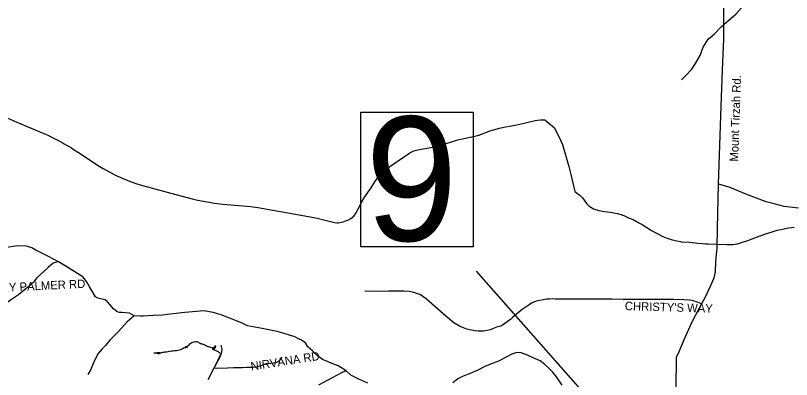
# Model space of a CAD drawing. Extents: x 1950930 to 2061844, y 904556 to 1017002.
# Drawn here: x 2022647 to 2031390, y 951158 to 955262 of the extents above; entities that cross this region are included whole.
import ezdxf

# ---------------------------------------------------------------- set-up
doc = ezdxf.new("R2010")
doc.units = 0
for name, color, linetype in [('Exist Hydrographic Creek Single Shore', 7, 'Continuous'), ('Exist Hydrographic Misc Water Feature', 7, 'Continuous'), ('Exist Road Non-System Type 51', 7, 'Continuous'), ('Exist Road Non-System Type 51 Label', 7, 'Continuous'), ('Exist Road Secondary Structure Standard Bridge Number Label', 7, 'Continuous'), ('Exist Road Secondary Type 51 Attributed', 7, 'Continuous'), ('Exist Road Secondary Type 51 Label', 7, 'Continuous')]:
    doc.layers.add(name, color=color, linetype=linetype)

msp = doc.modelspace()

# ---------------------------------------------------------------- linework, layer by layer
at = {"layer": 'Exist Hydrographic Creek Single Shore'}
for points in [[(2030150.1, 954537.9), (2030198.3, 954584.2), (2030264.1, 954654), (2030310.1, 954720), (2030362.2, 954810.2), (2030394, 954904.3), (2030450, 954994.1), (2030518.2, 955052.4), (2030597.9, 955132.5), (2030687.9, 955212.3), (2030762, 955276.4), (2030821.9, 955344.4), (2030849.8, 955380.6), (2030881.8, 955416.4), (2030921.8, 955430.6), (2030965.9, 955452.7), (2031013.9, 955458.6), (2031061.9, 955460.5), (2031153.7, 955440.6), (2031199.7, 955428.8), (2031256, 955404.7), (2031412, 955364.7)], [(2023129.2, 952484), (2023017.2, 952543.7), (2022877.3, 952615.9), (2022829.3, 952643.8), (2022769.2, 952659.8), (2022669.2, 952663.5), (2022521.1, 952643.6), (2022439.1, 952659.4), (2022231.2, 952651.3), (2021835, 952693.3), (2021699, 952719.1), (2021434.9, 952817.1), (2021350.9, 952849), (2021267, 952888.8), (2021234.8, 952916.7), (2021215, 952940.8), (2021175, 952976.7)], [(2023983.6, 951876.2), (2023955.7, 951892.2), (2023931.7, 951904.2), (2023887.5, 951908.4), (2023845.5, 951912.2), (2023817.6, 951912.2), (2023793.5, 951920.2), (2023749.6, 951956.2), (2023709.6, 952004.3), (2023681.6, 952032.1), (2023657.5, 952056.3), (2023605.6, 952068.2), (2023573.6, 952074.1), (2023549.6, 952088), (2023509.5, 952152.2), (2023477.3, 952210), (2023445.2, 952264.1), (2023405.3, 952316.2), (2023205.4, 952440.1), (2023129.2, 952484)], [(2023983.6, 951876.2), (2023955.5, 951852.2), (2023903.8, 951808.3), (2023805.7, 951700.4), (2023709.8, 951600.3), (2023662, 951542.3), (2023621.8, 951504), (2023577.7, 951452.1), (2023533.9, 951364.1), (2023489.8, 951263.9), (2023461.8, 951213.2)], [(2026374.2, 951255.7), (2026282.1, 951309.8), (2026202.1, 951343.6), (2026141.9, 951367.5), (2026106.1, 951383.7), (2026049.8, 951423.6), (2025993.9, 951479.5), (2025941.7, 951527.5), (2025913.7, 951569.5), (2025884, 951591.4), (2025865.9, 951603.6), (2025834, 951615.4), (2025793.8, 951639.5), (2025673.7, 951675.2), (2025593.8, 951699.1), (2025425.8, 951731.2), (2025259.7, 951761.2), (2025191.9, 951795.1), (2025107.6, 951831), (2025011.5, 951867.1), (2024951.7, 951891), (2024875.7, 951914.9), (2024771.7, 951930.8), (2024555.7, 951912.6), (2024387.6, 951892.5), (2024301.8, 951884.4), (2024203.6, 951880.6), (2024139.5, 951876.6), (2024087.5, 951872.4), (2024055.7, 951872.5), (2023983.6, 951876.2)], [(2028808.1, 951095), (2028744.1, 951187.2), (2028698, 951243), (2028663.9, 951279.1), (2028610.1, 951326.9), (2028558.1, 951367), (2028478.1, 951402.8), (2028414.1, 951431), (2028346.1, 951459), (2028294, 951462.7), (2028238.1, 951442.9), (2028182.1, 951414.8), (2028090.1, 951362.6), (2028000.2, 951330.6), (2027935.9, 951302.8), (2027856, 951262.4), (2027768, 951226.5), (2027690.2, 951196.6), (2027632.2, 951166.3), (2027576, 951118.6)], [(2026618.1, 951115.8), (2026514, 951159.9), (2026478, 951179.7), (2026424.1, 951207.7), (2026374.2, 951255.7)]]:
    msp.add_lwpolyline(points, dxfattribs=at)
at = {"layer": 'Exist Hydrographic Misc Water Feature'}
for p, q in [((2022558.9, 954106), (2022661.6, 954059.1)), ((2027985.6, 953958.2), (2027992.4, 953960.5)), ((2027631.7, 953858.2), (2027697.7, 953873.8)), ((2023183.5, 953822.7), (2023194.6, 953816.6)), ((2027195.3, 953749.5), (2027350.8, 953778.6)), ((2024120.2, 953333.2), (2024123.9, 953332)), ((2029027.9, 953213.1), (2029030.6, 953210.7)), ((2031359.3, 952868.3), (2031421.7, 952876.7)), ((2030140.5, 952712.7), (2030146.7, 952711.6))]:
    msp.add_line(p, q, dxfattribs=at)
for points in [[(2022661.6, 954059.1), (2022983.6, 953924.5), (2023003.7, 953915.3)], [(2022661.6, 954059.1), (2022983.6, 953924.5), (2023003.7, 953915.3)], [(2028150.7, 954001.3), (2028235.4, 954016.1), (2028329.7, 954036.3), (2028500.7, 954078), (2028529.4, 954082.3)], [(2028150.7, 954001.3), (2028235.4, 954016.1), (2028329.7, 954036.3), (2028500.7, 954078), (2028529.4, 954082.3)], [(2028529.4, 954082.3), (2028561.6, 954087.1), (2028579.2, 954086)], [(2028529.4, 954082.3), (2028561.6, 954087.1), (2028579.2, 954086)], [(2028579.2, 954086), (2028609.6, 954084.3), (2028721.7, 953994.2), (2028787.6, 953855.1)], [(2028579.2, 954086), (2028609.6, 954084.3), (2028721.7, 953994.2), (2028787.6, 953855.1)], [(2027697.7, 953873.8), (2027822.6, 953900.2), (2027865.7, 953912.1), (2027985.6, 953958.2)], [(2027697.7, 953873.8), (2027822.6, 953900.2), (2027865.7, 953912.1), (2027985.6, 953958.2)], [(2027992.4, 953960.5), (2028031.5, 953974.2), (2028099.8, 953992.4), (2028150.7, 954001.3)], [(2027992.4, 953960.5), (2028031.5, 953974.2), (2028099.8, 953992.4), (2028150.7, 954001.3)], [(2023003.7, 953915.3), (2023049.8, 953894.2), (2023091, 953872.9)], [(2023003.7, 953915.3), (2023049.8, 953894.2), (2023091, 953872.9)], [(2023091, 953872.9), (2023117.5, 953859.1), (2023183.5, 953822.7)], [(2023091, 953872.9), (2023117.5, 953859.1), (2023183.5, 953822.7)], [(2023194.6, 953816.6), (2023276.6, 953768.8), (2023296.5, 953756.4)], [(2023194.6, 953816.6), (2023276.6, 953768.8), (2023296.5, 953756.4)], [(2027350.8, 953778.6), (2027429.7, 953796.2), (2027631.7, 953858.2)], [(2027350.8, 953778.6), (2027429.7, 953796.2), (2027631.7, 953858.2)], [(2028787.6, 953855.1), (2028809.7, 953808.5), (2028882.7, 953559.2), (2028903.4, 953469.4)], [(2028787.6, 953855.1), (2028809.7, 953808.5), (2028882.7, 953559.2), (2028903.4, 953469.4)], [(2023296.5, 953756.4), (2023357.6, 953718.2), (2023590.7, 953562.2), (2023636, 953535)], [(2023296.5, 953756.4), (2023357.6, 953718.2), (2023590.7, 953562.2), (2023636, 953535)], [(2026935.7, 953606.3), (2027040.5, 953679.7), (2027064.7, 953695.5)], [(2026935.7, 953606.3), (2027040.5, 953679.7), (2027064.7, 953695.5)], [(2027064.7, 953695.5), (2027091.6, 953712.9), (2027135.5, 953734.3), (2027195.3, 953749.5)], [(2027064.7, 953695.5), (2027091.6, 953712.9), (2027135.5, 953734.3), (2027195.3, 953749.5)], [(2026756.9, 953467.5), (2026791.4, 953502.9), (2026837.7, 953540.5), (2026935.7, 953606.3)], [(2026756.9, 953467.5), (2026791.4, 953502.9), (2026837.7, 953540.5), (2026935.7, 953606.3)], [(2023636, 953535), (2023667.6, 953516.3), (2023766.3, 953466.1)], [(2023636, 953535), (2023667.6, 953516.3), (2023766.3, 953466.1)], [(2023766.3, 953466.1), (2023781.6, 953458.4), (2023787.6, 953455.8)], [(2023787.6, 953455.8), (2023905.7, 953404.6), (2023949.8, 953388.2)], [(2023787.6, 953455.8), (2023905.7, 953404.6), (2023949.8, 953388.2)], [(2026696.2, 953386.8), (2026712.6, 953412.5), (2026747.7, 953458.1), (2026756.9, 953467.5)], [(2026696.2, 953386.8), (2026712.6, 953412.5), (2026747.7, 953458.1), (2026756.9, 953467.5)], [(2028903.4, 953469.4), (2028947.7, 953278.2), (2029007.8, 953232), (2029027.9, 953213.1)], [(2028903.4, 953469.4), (2028947.7, 953278.2), (2029007.8, 953232), (2029027.9, 953213.1)], [(2023949.8, 953388.2), (2024023.6, 953360.6), (2024120.2, 953333.2)], [(2023949.8, 953388.2), (2024023.6, 953360.6), (2024120.2, 953333.2)], [(2026623.9, 953276.4), (2026653.6, 953320.3), (2026696.2, 953386.8)], [(2026623.9, 953276.4), (2026653.6, 953320.3), (2026696.2, 953386.8)], [(2024123.9, 953332), (2024218.4, 953308.4), (2024454.6, 953241.7), (2024579.7, 953208.2), (2024654.1, 953190.4)], [(2024123.9, 953332), (2024218.4, 953308.4), (2024454.6, 953241.7), (2024579.7, 953208.2), (2024654.1, 953190.4)], [(2026548.6, 953159.5), (2026576.9, 953206.7), (2026623.9, 953276.4)], [(2026548.6, 953159.5), (2026576.9, 953206.7), (2026623.9, 953276.4)], [(2024654.1, 953190.4), (2024683.9, 953183.3), (2024784.5, 953163), (2024832.9, 953155.4)], [(2024654.1, 953190.4), (2024683.9, 953183.3), (2024784.5, 953163), (2024832.9, 953155.4)], [(2029030.6, 953210.7), (2029045.3, 953192.1), (2029070.5, 953156.4), (2029088.6, 953135.3), (2029107.4, 953116.1), (2029160.6, 953082.5)], [(2029030.6, 953210.7), (2029045.3, 953192.1), (2029070.5, 953156.4), (2029088.6, 953135.3), (2029107.4, 953116.1), (2029160.6, 953082.5)], [(2024832.9, 953155.4), (2024884.6, 953147.1), (2024983.6, 953136.2), (2025299.6, 953108.4)], [(2024832.9, 953155.4), (2024884.6, 953147.1), (2024983.6, 953136.2), (2025299.6, 953108.4)], [(2025299.6, 953108.4), (2025377.6, 953098.2), (2025947.6, 952997.3), (2026046.6, 952977.1), (2026150.4, 952950.3)], [(2025299.6, 953108.4), (2025377.6, 953098.2), (2025947.6, 952997.3), (2026046.6, 952977.1), (2026150.4, 952950.3)], [(2026483.6, 953035.3), (2026505.7, 953073), (2026548.6, 953159.5)], [(2026483.6, 953035.3), (2026505.7, 953073), (2026548.6, 953159.5)], [(2029160.6, 953082.5), (2029219.8, 953063.3), (2029245.7, 953059.3)], [(2029160.6, 953082.5), (2029219.8, 953063.3), (2029245.7, 953059.3)], [(2026376, 952949.1), (2026391.5, 952955.2), (2026423.7, 952972.2), (2026457.6, 953000.8), (2026483.6, 953035.3)], [(2026376, 952949.1), (2026391.5, 952955.2), (2026423.7, 952972.2), (2026457.6, 953000.8), (2026483.6, 953035.3)], [(2029245.7, 953059.3), (2029283.6, 953053.1), (2029316.6, 953048.7)], [(2029245.7, 953059.3), (2029283.6, 953053.1), (2029316.6, 953048.7)], [(2029316.6, 953048.7), (2029349.6, 953044.3), (2029408.1, 953032.9)], [(2029316.6, 953048.7), (2029349.6, 953044.3), (2029408.1, 953032.9)], [(2029408.1, 953032.9), (2029431.6, 953028.3), (2029442.1, 953025.4)], [(2029408.1, 953032.9), (2029431.6, 953028.3), (2029442.1, 953025.4)], [(2029442.1, 953025.4), (2029469.6, 953017.9), (2029485.2, 953012.3)], [(2029442.1, 953025.4), (2029469.6, 953017.9), (2029485.2, 953012.3)], [(2029485.2, 953012.3), (2029501.8, 953006.3), (2029554.7, 952982.3)], [(2029485.2, 953012.3), (2029501.8, 953006.3), (2029554.7, 952982.3)], [(2026150.4, 952950.3), (2026226.7, 952930.8), (2026239.6, 952928.9)], [(2026150.4, 952950.3), (2026226.7, 952930.8), (2026239.6, 952928.9)], [(2026239.6, 952928.9), (2026267.7, 952924.7), (2026282.2, 952925.4)], [(2026239.6, 952928.9), (2026267.7, 952924.7), (2026282.2, 952925.4)], [(2026282.2, 952925.4), (2026299.7, 952926.2), (2026338.6, 952936.8)], [(2026282.2, 952925.4), (2026299.7, 952926.2), (2026338.6, 952936.8)], [(2026338.6, 952936.8), (2026358.7, 952942.2), (2026376, 952949.1)], [(2026338.6, 952936.8), (2026358.7, 952942.2), (2026376, 952949.1)], [(2029554.7, 952982.3), (2029604.7, 952960), (2029645.5, 952939.7)], [(2029554.7, 952982.3), (2029604.7, 952960), (2029645.5, 952939.7)], [(2029645.5, 952939.7), (2029659.4, 952932.9), (2029672, 952925.9)], [(2029645.5, 952939.7), (2029659.4, 952932.9), (2029672, 952925.9)], [(2029672, 952925.9), (2029707.6, 952906.3), (2029814.7, 952838.3), (2029875.6, 952802.7)], [(2029672, 952925.9), (2029707.6, 952906.3), (2029814.7, 952838.3), (2029875.6, 952802.7)], [(2031025.7, 952772.6), (2031101.8, 952800.6), (2031182.6, 952826.8), (2031229.5, 952839.5)], [(2031025.7, 952772.6), (2031101.8, 952800.6), (2031182.6, 952826.8), (2031229.5, 952839.5)], [(2031229.5, 952839.5), (2031268.9, 952850), (2031359.3, 952868.3)], [(2031229.5, 952839.5), (2031268.9, 952850), (2031359.3, 952868.3)], [(2029875.6, 952802.7), (2029941.8, 952770.3), (2029978.7, 952756.1)], [(2029875.6, 952802.7), (2029941.8, 952770.3), (2029978.7, 952756.1)], [(2029978.7, 952756.1), (2030011.5, 952743.5), (2030034.3, 952737.1)], [(2029978.7, 952756.1), (2030011.5, 952743.5), (2030034.3, 952737.1)], [(2030034.3, 952737.1), (2030081.7, 952723.7), (2030140.5, 952712.7)], [(2030034.3, 952737.1), (2030081.7, 952723.7), (2030140.5, 952712.7)], [(2030814.9, 952698.4), (2030899.6, 952725.9), (2031025.7, 952772.6)], [(2030814.9, 952698.4), (2030899.6, 952725.9), (2031025.7, 952772.6)], [(2030146.7, 952711.6), (2030240.6, 952706.8), (2030336.7, 952695.7)], [(2030146.7, 952711.6), (2030240.6, 952706.8), (2030336.7, 952695.7)], [(2030336.7, 952695.7), (2030383.9, 952690.1), (2030421.6, 952687.9)], [(2030336.7, 952695.7), (2030383.9, 952690.1), (2030421.6, 952687.9)], [(2030421.6, 952687.9), (2030450.5, 952686), (2030666.7, 952679.3), (2030705, 952679.8)], [(2030421.6, 952687.9), (2030450.5, 952686), (2030666.7, 952679.3), (2030705, 952679.8)], [(2030705, 952679.8), (2030730.6, 952680.2), (2030773.3, 952686.7)], [(2030705, 952679.8), (2030730.6, 952680.2), (2030773.3, 952686.7)], [(2030773.3, 952686.7), (2030783.3, 952688.3), (2030814.9, 952698.4)], [(2023129.2, 952484), (2023097.2, 952475.8), (2023069.1, 952467.8), (2023013.4, 952421.7), (2022885.2, 952303.6), (2022849.5, 952255.8), (2022809.2, 952215.6), (2022681.4, 952111.6), (2022589.6, 952051.5), (2022513.6, 951995.6), (2022463.4, 951963.5), (2022407.7, 951935.5), (2022353.7, 951911.3)], [(2026374.2, 951255.7), (2026326.2, 951235.7), (2026214, 951175.7), (2026062.1, 951095.5)]]:
    msp.add_lwpolyline(points, dxfattribs=at)
at = {"layer": 'Exist Road Non-System Type 51'}
for points in [[(2030376.4, 952008.9), (2030338.8, 952026.2), (2030319.9, 952034.6), (2030295.2, 952042.4), (2030271.6, 952047.7), (2030242.2, 952051.4), (2030178.2, 952057.1), (2030062.4, 952059.2), (2029984.9, 952060.3), (2029882.1, 952059.2), (2029688.1, 952060.8), (2029494.1, 952060.3), (2029370.4, 952061.9), (2029172.8, 952065), (2028996, 952064.5), (2028927.4, 952062.4), (2028832.5, 952061.9), (2028784.2, 952062.4), (2028732.9, 952063.9), (2028692.5, 952066.1), (2028662.6, 952064.5), (2028631.6, 952062.9), (2028595, 952057.7), (2028554.1, 952048.8), (2028515.2, 952039.3), (2028485.9, 952028.8), (2028460.8, 952017.8), (2028433, 952000.5), (2028354.4, 951947.1), (2028248.4, 951855.8), (2028226.4, 951838.5), (2028187.1, 951809.2), (2028135.2, 951770.9), (2028122.6, 951762), (2028096.4, 951753.6), (2028066, 951746.8), (2028046.6, 951739.4), (2028024, 951728.4), (2027995.8, 951717.4), (2027961.6, 951710.6), (2027937, 951705.4), (2027919.2, 951702.2), (2027897.8, 951702.2), (2027860, 951702.8), (2027824.9, 951707.4), (2027761.4, 951719), (2027734.1, 951725.2), (2027693.8, 951739.4), (2027648.1, 951759.9), (2027585.2, 951796.1), (2027494, 951870.5), (2027277, 952063.4), (2027231.4, 952096.4), (2027202.5, 952114.3), (2027178.4, 952124.2), (2027146.9, 952135.2), (2027118.6, 952142.6), (2027086.1, 952148.4), (2027020.6, 952153.6), (2026850.8, 952152.1), (2026748.5, 952151), (2026584.4, 952153.1)], [(2024204.5, 951456.4), (2024207.4, 951457), (2024213.8, 951457.6), (2024220.1, 951458.2), (2024226.5, 951459.4), (2024234.4, 951460.1), (2024241.8, 951460.7), (2024249.1, 951461.9), (2024257, 951461.9), (2024265.4, 951462.5), (2024272.2, 951461.3), (2024276.1, 951459.5), (2024276.1, 951457.1), (2024274.6, 951455.2), (2024271.8, 951452.8), (2024268.2, 951450.4), (2024263.4, 951448.6), (2024257.5, 951447.9), (2024252.6, 951448.6), (2024248.6, 951449.1), (2024245.8, 951450.4), (2024244.2, 951451.6), (2024244.2, 951452.8), (2024247.1, 951454), (2024251.6, 951455.2), (2024259, 951455.8), (2024267.2, 951457.1), (2024275.6, 951458.2), (2024284.5, 951460.1), (2024294.2, 951462.6), (2024305.1, 951465), (2024316.9, 951467.4), (2024330.6, 951469.2), (2024346.8, 951471.1), (2024365.9, 951474.1), (2024385.5, 951476.6), (2024405.6, 951479), (2024424.8, 951480.9), (2024443, 951482.7), (2024459.6, 951484.5), (2024476.4, 951486.9), (2024493, 951491.2), (2024508.8, 951496.7), (2024523, 951502.8), (2024535.8, 951510.1), (2024547, 951517.4), (2024557.8, 951523.4), (2024566.6, 951528.3), (2024573.5, 951530.8), (2024577.9, 951531.4), (2024579.9, 951530.1), (2024580.9, 951527.7), (2024581.9, 951525.9), (2024582.4, 951524.1), (2024582.4, 951522.2), (2024581.4, 951520.4), (2024579.9, 951518.6), (2024577.9, 951518.6), (2024575, 951519.2), (2024572, 951519.2), (2024569.5, 951520.4), (2024567.6, 951521), (2024566.1, 951521), (2024564.6, 951521), (2024563.6, 951520.4), (2024562.2, 951519.8), (2024561.2, 951519.2), (2024560.2, 951517.4), (2024559.8, 951516.2), (2024559.2, 951514.3), (2024558.2, 951513.8), (2024559.8, 951514.9), (2024564.6, 951518.6), (2024572.5, 951524.7), (2024581.9, 951531.9), (2024591.6, 951540.4), (2024601.9, 951548.9), (2024611.8, 951558.1), (2024622.5, 951566), (2024634.8, 951573.2), (2024647.5, 951578.8), (2024660.8, 951583), (2024674, 951584.8), (2024686.8, 951584.2), (2024698.1, 951581.2), (2024707.9, 951576.9), (2024716.8, 951572.1), (2024724.6, 951568.5), (2024729.5, 951565.4), (2024731.5, 951564.2), (2024732, 951563.6), (2024731.5, 951563.6), (2024731.5, 951564.2), (2024731.5, 951564.9), (2024732, 951564.9), (2024733.9, 951564.2), (2024736.9, 951563.1), (2024741.8, 951561.2), (2024748.6, 951558.2), (2024756.5, 951555.2)], [(2024756.5, 951555.2), (2024766.9, 951551.5), (2024779.1, 951546.7), (2024792.4, 951541.2), (2024805.6, 951535.2), (2024818.9, 951530.3), (2024832.6, 951525.5), (2024844.9, 951521.2), (2024857.1, 951517), (2024867.5, 951513.4), (2024876.8, 951509.8), (2024884.1, 951508.6), (2024890.5, 951509.2), (2024894.5, 951511.6), (2024897.9, 951515.2), (2024899.9, 951518.2), (2024901.8, 951523.1), (2024903.2, 951528), (2024902.8, 951532.2), (2024901.2, 951534.6), (2024899.9, 951535.9), (2024897.4, 951535.2), (2024894.4, 951534.6), (2024893, 951534.1), (2024892.5, 951533.4), (2024891.5, 951532.2), (2024890.5, 951531), (2024889.5, 951529.2), (2024888.5, 951526.1), (2024887.6, 951522.5), (2024886.6, 951517.6), (2024884.6, 951516.4), (2024880.2, 951515.2), (2024874.4, 951512.8), (2024868, 951507.9), (2024867, 951506.7), (2024865, 951504.2), (2024865, 951501.9), (2024870.9, 951494.6), (2024873.9, 951494.6), (2024877.8, 951494.6), (2024880.8, 951494), (2024884.6, 951492.8), (2024889.6, 951490.9), (2024895.5, 951487.9), (2024903.4, 951484.3), (2024912.1, 951480.6), (2024921.5, 951476.4), (2024930.8, 951471.6), (2024938.6, 951466.1), (2024945.5, 951461.2), (2024949.5, 951457), (2024951.4, 951455.2), (2024951, 951454.6), (2024949.5, 951454.6), (2024947, 951455.2), (2024944.5, 951456.4)], [(2024883.9, 951287.3), (2024888.2, 951296.9), (2024926.1, 951371.6), (2024952.1, 951426.8), (2024966.1, 951448.4), (2024971.5, 951468.9), (2024975.9, 951498.1), (2024967.2, 951529.6), (2024962.2, 951542.9)], [(2024883.9, 951287.3), (2024914.8, 951286.1), (2025035.8, 951288.7), (2025107.2, 951292.8), (2025203.4, 951294.6), (2025252.9, 951294.9), (2025298.6, 951294.9), (2025323.2, 951295.4), (2025347.2, 951298.9), (2025377.8, 951305.4), (2025415.2, 951317.1), (2025452.4, 951331.5), (2025474.1, 951336.8), (2025497.5, 951339.7), (2025518.6, 951341.4), (2025550.2, 951344.4), (2025581.4, 951349.1), (2025600.6, 951357.9), (2025617.6, 951367.2), (2025628.8, 951378.9), (2025651.1, 951408.2)]]:
    msp.add_lwpolyline(points, dxfattribs=at)
at = {"layer": 'Exist Road Secondary Structure Standard Bridge Number Label'}
msp.add_line((2030004.2, 949929.5), (2027841.4, 952379.4), dxfattribs=at)
msp.add_lwpolyline([(2026537.6, 954171.8), (2027805.3, 954171.8), (2027805.3, 952654.3), (2026537.6, 952654.3)], close=True, dxfattribs=at)
at = {"layer": 'Exist Road Secondary Type 51 Attributed'}
for points in [[(2030569.4, 953360.3), (2030598.7, 954238.9), (2030613, 954644.6), (2030628.8, 954996.2), (2030628.1, 955234.8), (2030626.6, 955323.7), (2030616, 955480.3), (2030588.3, 955926), (2030578.1, 956290.2), (2030570, 956496.2), (2030564, 956690.2), (2030557.5, 957208.3), (2030577.8, 957400.8), (2030593.4, 957524), (2030597.3, 957676.6), (2030618.8, 957921.2), (2030620.8, 958026.8), (2030624.7, 958107), (2030628.6, 958167.7)], [(2030102.8, 949369.5), (2030111.6, 949705.7), (2030118.3, 949952.7), (2030113.6, 950228.7), (2030108.9, 950399), (2030094.5, 950580.5), (2030086.4, 950960.6), (2030094.3, 951318.9), (2030094.2, 951410.9), (2030123.4, 951473.1), (2030183.5, 951617.6), (2030269.2, 951799.7), (2030353, 951965.9), (2030421.2, 952088.8), (2030473.9, 952201.8), (2030520.5, 952304.2), (2030532.5, 952373.4), (2030537.8, 952487.1), (2030551.3, 952642.2), (2030556.6, 952859.7), (2030569.4, 953360.3)], [(2031469.7, 953090.1), (2031307.3, 953108.2), (2031195.2, 953137.5), (2031103.4, 953160.1), (2030889.2, 953243.1), (2030686.7, 953325.7), (2030569.4, 953360.3)], [(2024818.4, 951157.4), (2024880.1, 951282.3), (2024961.3, 951429.9)]]:
    msp.add_lwpolyline(points, dxfattribs=at)

# ---------------------------------------------------------------- texts
at = {"layer": 'Exist Road Non-System Type 51 Label'}
for s, rotation, p in [('  JOHNNY PALMER RD', 2.81137, (2022066.9, 952124.5)), ("  CHRISTY'S WAY", 358.24538, (2029440.9, 951942.8)), ('  NIRVANA RD', 8.94743, (2025234.9, 951246.5)), ('  NIRVANA RD', 8.94743, (2025234.9, 951246.5))]:
    msp.add_text(s, height=95, rotation=rotation, dxfattribs=at).set_placement(p)
at = {"layer": 'Exist Road Secondary Structure Standard Bridge Number Label'}
msp.add_text('9', height=1400, dxfattribs=at).set_placement((2026587.8, 952721.6))
at = {"layer": 'Exist Road Secondary Type 51 Label'}
msp.add_text('Mount Tirzah Rd.', height=95, rotation=88.05447, dxfattribs=at).set_placement((2030789.4, 953613.2))

doc.saveas('drawing.dxf')
